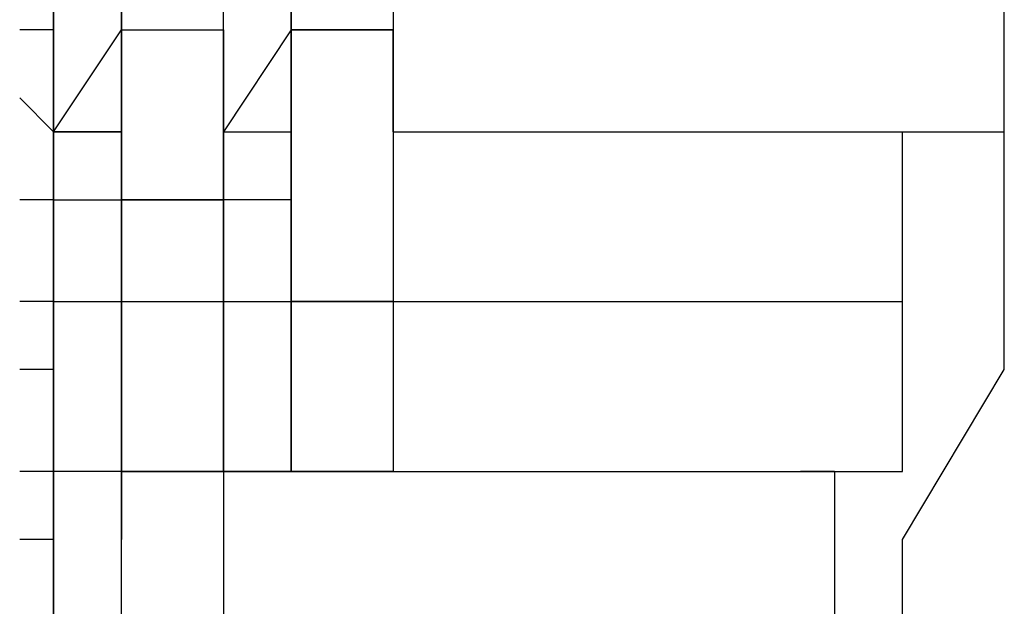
# Model space of a CAD drawing. Header units: millimetres. Extents: x 1114507 to 93926427, y 174473 to 817039.
# Tile 453 of 483: x 2225474 to 2225549, y 770564 to 770609. Entities that reach past the tile are written whole.
import ezdxf

# ---------------------------------------------------------------- set-up
doc = ezdxf.new("R2010")
doc.units = ezdxf.units.MM

msp = doc.modelspace()

# ---------------------------------------------------------------- linework, layer by layer
at = {"color": 7, "linetype": 'Continuous', "lineweight": -2, "elevation": -2718483}
for points in [[(2225548.647, 770607.864), (2225548.647, 770628.536), (2225548.647, 770628.536)], [(2225476.295, 770615.616), (2225476.295, 770607.864), (2225476.295, 770607.864)], [(2225476.295, 770607.864), (2225476.295, 770615.616), (2225476.295, 770615.616)], [(2225481.463, 770615.616), (2225481.463, 770607.864), (2225481.463, 770607.864)], [(2225481.463, 770607.864), (2225481.463, 770615.616), (2225481.463, 770615.616)], [(2225489.215, 770607.864), (2225489.215, 770615.616), (2225489.215, 770615.616)], [(2225494.383, 770607.864), (2225494.383, 770615.616), (2225494.383, 770615.616)], [(2225494.383, 770615.616), (2225494.383, 770607.864), (2225494.383, 770607.864)], [(2225494.383, 770615.616), (2225494.383, 770607.864), (2225494.383, 770607.864)], [(2225494.383, 770607.864), (2225494.383, 770615.616), (2225494.383, 770615.616)], [(2225502.135, 770615.616), (2225502.135, 770607.864), (2225502.135, 770607.864)], [(2225548.647, 770600.112), (2225548.647, 770615.616), (2225548.647, 770615.616)], [(2225476.295, 770607.864), (2225473.711, 770607.864), (2225473.711, 770607.864)], [(2225476.295, 770607.864), (2225473.711, 770607.864), (2225473.711, 770607.864)], [(2225476.295, 770607.864), (2225473.711, 770607.864), (2225473.711, 770607.864)], [(2225476.295, 770607.864), (2225473.711, 770607.864), (2225473.711, 770607.864)], [(2225476.295, 770607.864), (2225476.295, 770600.112), (2225476.295, 770600.112)], [(2225476.295, 770600.112), (2225476.295, 770607.864), (2225476.295, 770607.864)], [(2225476.295, 770600.112), (2225481.463, 770607.864), (2225481.463, 770607.864)], [(2225481.463, 770607.864), (2225489.215, 770607.864), (2225489.215, 770607.864)], [(2225481.463, 770600.112), (2225481.463, 770607.864), (2225481.463, 770607.864)], [(2225481.463, 770607.864), (2225489.215, 770607.864), (2225489.215, 770607.864)], [(2225481.463, 770607.864), (2225481.463, 770600.112), (2225481.463, 770600.112)], [(2225489.215, 770600.112), (2225489.215, 770607.864), (2225489.215, 770607.864)], [(2225489.215, 770607.864), (2225489.215, 770600.112), (2225489.215, 770600.112)], [(2225489.215, 770607.864), (2225489.215, 770600.112), (2225489.215, 770600.112)], [(2225494.383, 770607.864), (2225489.215, 770600.112), (2225489.215, 770600.112)], [(2225489.215, 770600.112), (2225489.215, 770607.864), (2225489.215, 770607.864)], [(2225494.383, 770600.112), (2225494.383, 770607.864), (2225494.383, 770607.864)], [(2225494.383, 770607.864), (2225502.135, 770607.864), (2225502.135, 770607.864)], [(2225494.383, 770607.864), (2225502.135, 770607.864), (2225502.135, 770607.864)], [(2225494.383, 770607.864), (2225494.383, 770600.112), (2225494.383, 770600.112)], [(2225502.135, 770607.864), (2225494.383, 770607.864), (2225494.383, 770607.864)], [(2225494.383, 770600.112), (2225494.383, 770607.864), (2225494.383, 770607.864)], [(2225494.383, 770607.864), (2225494.383, 770600.112), (2225494.383, 770600.112)], [(2225494.383, 770600.112), (2225494.383, 770607.864), (2225494.383, 770607.864)], [(2225502.135, 770607.864), (2225502.135, 770600.112), (2225502.135, 770600.112)], [(2225502.135, 770600.112), (2225502.135, 770607.864), (2225502.135, 770607.864)], [(2225502.135, 770607.864), (2225502.135, 770600.112), (2225502.135, 770600.112)], [(2225548.647, 770594.944), (2225548.647, 770607.864), (2225548.647, 770607.864)], [(2225476.295, 770600.112), (2225473.711, 770602.696), (2225473.711, 770602.696)], [(2225476.295, 770600.112), (2225473.711, 770602.696), (2225473.711, 770602.696)], [(2225476.295, 770600.112), (2225473.711, 770602.696), (2225473.711, 770602.696)], [(2225476.295, 770600.112), (2225473.711, 770602.696), (2225473.711, 770602.696)], [(2225476.295, 770600.112), (2225473.711, 770602.696), (2225473.711, 770602.696)], [(2225476.295, 770600.112), (2225473.711, 770602.696), (2225473.711, 770602.696)], [(2225476.295, 770600.112), (2225473.711, 770602.696), (2225473.711, 770602.696)], [(2225476.295, 770600.112), (2225473.711, 770602.696), (2225473.711, 770602.696)], [(2225476.295, 770600.112), (2225473.711, 770602.696), (2225473.711, 770602.696)], [(2225476.295, 770600.112), (2225473.711, 770602.696), (2225473.711, 770602.696)], [(2225476.295, 770600.112), (2225473.711, 770602.696), (2225473.711, 770602.696)], [(2225481.463, 770600.112), (2225481.463, 770602.696), (2225481.463, 770602.696)], [(2225481.463, 770600.112), (2225481.463, 770602.696), (2225481.463, 770602.696)], [(2225481.463, 770600.112), (2225481.463, 770602.696), (2225481.463, 770602.696)], [(2225481.463, 770600.112), (2225481.463, 770602.696), (2225481.463, 770602.696)], [(2225481.463, 770600.112), (2225481.463, 770602.696), (2225481.463, 770602.696)], [(2225481.463, 770600.112), (2225481.463, 770602.696), (2225481.463, 770602.696)], [(2225481.463, 770600.112), (2225481.463, 770602.696), (2225481.463, 770602.696)], [(2225481.463, 770600.112), (2225481.463, 770602.696), (2225481.463, 770602.696)], [(2225481.463, 770600.112), (2225481.463, 770602.696), (2225481.463, 770602.696)], [(2225489.215, 770600.112), (2225489.215, 770602.696), (2225489.215, 770602.696)], [(2225489.215, 770600.112), (2225489.215, 770602.696), (2225489.215, 770602.696)], [(2225489.215, 770600.112), (2225489.215, 770602.696), (2225489.215, 770602.696)], [(2225489.215, 770600.112), (2225489.215, 770602.696), (2225489.215, 770602.696)], [(2225489.215, 770600.112), (2225489.215, 770602.696), (2225489.215, 770602.696)], [(2225489.215, 770600.112), (2225489.215, 770602.696), (2225489.215, 770602.696)], [(2225489.215, 770600.112), (2225489.215, 770602.696), (2225489.215, 770602.696)], [(2225489.215, 770600.112), (2225489.215, 770602.696), (2225489.215, 770602.696)], [(2225489.215, 770600.112), (2225489.215, 770602.696), (2225489.215, 770602.696)], [(2225489.215, 770600.112), (2225489.215, 770602.696), (2225489.215, 770602.696)], [(2225489.215, 770600.112), (2225489.215, 770602.696), (2225489.215, 770602.696)], [(2225489.215, 770600.112), (2225489.215, 770602.696), (2225489.215, 770602.696)], [(2225489.215, 770600.112), (2225489.215, 770602.696), (2225489.215, 770602.696)], [(2225489.215, 770600.112), (2225489.215, 770602.696), (2225489.215, 770602.696)], [(2225489.215, 770600.112), (2225489.215, 770602.696), (2225489.215, 770602.696)], [(2225489.215, 770600.112), (2225489.215, 770602.696), (2225489.215, 770602.696)], [(2225489.215, 770600.112), (2225489.215, 770602.696), (2225489.215, 770602.696)], [(2225489.215, 770600.112), (2225489.215, 770602.696), (2225489.215, 770602.696)], [(2225489.215, 770600.112), (2225489.215, 770602.696), (2225489.215, 770602.696)], [(2225494.383, 770600.112), (2225494.383, 770602.696), (2225494.383, 770602.696)], [(2225494.383, 770600.112), (2225494.383, 770602.696), (2225494.383, 770602.696)], [(2225494.383, 770600.112), (2225494.383, 770602.696), (2225494.383, 770602.696)], [(2225494.383, 770600.112), (2225494.383, 770602.696), (2225494.383, 770602.696)], [(2225494.383, 770600.112), (2225494.383, 770602.696), (2225494.383, 770602.696)], [(2225494.383, 770600.112), (2225494.383, 770602.696), (2225494.383, 770602.696)], [(2225494.383, 770600.112), (2225494.383, 770602.696), (2225494.383, 770602.696)], [(2225494.383, 770600.112), (2225494.383, 770602.696), (2225494.383, 770602.696)], [(2225494.383, 770600.112), (2225494.383, 770602.696), (2225494.383, 770602.696)], [(2225494.383, 770600.112), (2225494.383, 770602.696), (2225494.383, 770602.696)], [(2225494.383, 770600.112), (2225494.383, 770602.696), (2225494.383, 770602.696)], [(2225494.383, 770600.112), (2225494.383, 770602.696), (2225494.383, 770602.696)], [(2225494.383, 770600.112), (2225494.383, 770602.696), (2225494.383, 770602.696)], [(2225494.383, 770600.112), (2225494.383, 770602.696), (2225494.383, 770602.696)], [(2225494.383, 770600.112), (2225494.383, 770602.696), (2225494.383, 770602.696)], [(2225494.383, 770600.112), (2225494.383, 770602.696), (2225494.383, 770602.696)], [(2225494.383, 770600.112), (2225494.383, 770602.696), (2225494.383, 770602.696)], [(2225494.383, 770600.112), (2225494.383, 770602.696), (2225494.383, 770602.696)], [(2225494.383, 770600.112), (2225494.383, 770602.696), (2225494.383, 770602.696)], [(2225494.383, 770600.112), (2225494.383, 770602.696), (2225494.383, 770602.696)], [(2225494.383, 770600.112), (2225494.383, 770602.696), (2225494.383, 770602.696)], [(2225494.383, 770600.112), (2225494.383, 770602.696), (2225494.383, 770602.696)], [(2225494.383, 770600.112), (2225494.383, 770602.696), (2225494.383, 770602.696)], [(2225494.383, 770600.112), (2225494.383, 770602.696), (2225494.383, 770602.696)], [(2225494.383, 770600.112), (2225494.383, 770602.696), (2225494.383, 770602.696)], [(2225494.383, 770600.112), (2225494.383, 770602.696), (2225494.383, 770602.696)], [(2225494.383, 770600.112), (2225494.383, 770602.696), (2225494.383, 770602.696)], [(2225502.135, 770600.112), (2225502.135, 770602.696), (2225502.135, 770602.696)], [(2225502.135, 770600.112), (2225502.135, 770602.696), (2225502.135, 770602.696)], [(2225502.135, 770600.112), (2225502.135, 770602.696), (2225502.135, 770602.696)], [(2225502.135, 770600.112), (2225502.135, 770602.696), (2225502.135, 770602.696)], [(2225502.135, 770600.112), (2225502.135, 770602.696), (2225502.135, 770602.696)], [(2225548.647, 770600.112), (2225548.647, 770602.696), (2225548.647, 770602.696)], [(2225476.295, 770594.944), (2225476.295, 770600.112), (2225476.295, 770600.112)], [(2225476.295, 770600.112), (2225476.295, 770594.944), (2225476.295, 770594.944)], [(2225476.295, 770594.944), (2225476.295, 770600.112), (2225476.295, 770600.112)], [(2225481.463, 770600.112), (2225476.295, 770600.112), (2225476.295, 770600.112)], [(2225476.295, 770600.112), (2225481.463, 770600.112), (2225481.463, 770600.112)], [(2225476.295, 770600.112), (2225476.295, 770594.944), (2225476.295, 770594.944)], [(2225481.463, 770594.944), (2225481.463, 770600.112), (2225481.463, 770600.112)], [(2225481.463, 770594.944), (2225481.463, 770600.112), (2225481.463, 770600.112)], [(2225481.463, 770600.112), (2225481.463, 770594.944), (2225481.463, 770594.944)], [(2225489.215, 770600.112), (2225494.383, 770600.112), (2225494.383, 770600.112)], [(2225489.215, 770594.944), (2225489.215, 770600.112), (2225489.215, 770600.112)], [(2225489.215, 770600.112), (2225494.383, 770600.112), (2225494.383, 770600.112)], [(2225489.215, 770600.112), (2225494.383, 770600.112), (2225494.383, 770600.112)], [(2225489.215, 770600.112), (2225489.215, 770594.944), (2225489.215, 770594.944)], [(2225489.215, 770594.944), (2225489.215, 770600.112), (2225489.215, 770600.112)], [(2225489.215, 770600.112), (2225489.215, 770594.944), (2225489.215, 770594.944)], [(2225494.383, 770594.944), (2225494.383, 770600.112), (2225494.383, 770600.112)], [(2225494.383, 770600.112), (2225494.383, 770594.944), (2225494.383, 770594.944)], [(2225502.135, 770600.112), (2225502.135, 770594.944), (2225502.135, 770594.944)], [(2225502.135, 770600.112), (2225548.647, 770600.112), (2225548.647, 770600.112)], [(2225502.135, 770600.112), (2225548.647, 770600.112), (2225548.647, 770600.112)], [(2225540.895, 770600.112), (2225548.647, 770600.112), (2225548.647, 770600.112)], [(2225540.895, 770587.192), (2225540.895, 770600.112), (2225540.895, 770600.112)], [(2225476.295, 770594.944), (2225473.711, 770594.944), (2225473.711, 770594.944)], [(2225476.295, 770594.944), (2225473.711, 770594.944), (2225473.711, 770594.944)], [(2225476.295, 770594.944), (2225473.711, 770594.944), (2225473.711, 770594.944)], [(2225476.295, 770594.944), (2225473.711, 770594.944), (2225473.711, 770594.944)], [(2225476.295, 770594.944), (2225473.711, 770594.944), (2225473.711, 770594.944)], [(2225476.295, 770594.944), (2225473.711, 770594.944), (2225473.711, 770594.944)], [(2225476.295, 770594.944), (2225473.711, 770594.944), (2225473.711, 770594.944)], [(2225476.295, 770594.944), (2225473.711, 770594.944), (2225473.711, 770594.944)], [(2225476.295, 770594.944), (2225476.295, 770587.192), (2225476.295, 770587.192)], [(2225476.295, 770587.192), (2225476.295, 770594.944), (2225476.295, 770594.944)], [(2225476.295, 770594.944), (2225481.463, 770594.944), (2225481.463, 770594.944)], [(2225481.463, 770594.944), (2225481.463, 770587.192), (2225481.463, 770587.192)], [(2225481.463, 770587.192), (2225481.463, 770594.944), (2225481.463, 770594.944)], [(2225489.215, 770594.944), (2225481.463, 770594.944), (2225481.463, 770594.944)], [(2225481.463, 770594.944), (2225489.215, 770594.944), (2225489.215, 770594.944)], [(2225494.383, 770594.944), (2225489.215, 770594.944), (2225489.215, 770594.944)], [(2225489.215, 770594.944), (2225489.215, 770587.192), (2225489.215, 770587.192)], [(2225489.215, 770587.192), (2225489.215, 770594.944), (2225489.215, 770594.944)], [(2225494.383, 770587.192), (2225494.383, 770594.944), (2225494.383, 770594.944)], [(2225494.383, 770594.944), (2225494.383, 770587.192), (2225494.383, 770587.192)], [(2225494.383, 770587.192), (2225494.383, 770594.944), (2225494.383, 770594.944)], [(2225502.135, 770594.944), (2225502.135, 770587.192), (2225502.135, 770587.192)], [(2225548.647, 770582.024), (2225548.647, 770594.944), (2225548.647, 770594.944)], [(2225476.295, 770587.192), (2225473.711, 770587.192), (2225473.711, 770587.192)], [(2225476.295, 770587.192), (2225473.711, 770587.192), (2225473.711, 770587.192)], [(2225476.295, 770587.192), (2225473.711, 770587.192), (2225473.711, 770587.192)], [(2225476.295, 770587.192), (2225473.711, 770587.192), (2225473.711, 770587.192)], [(2225476.295, 770587.192), (2225476.295, 770582.024), (2225476.295, 770582.024)], [(2225476.295, 770582.024), (2225476.295, 770587.192), (2225476.295, 770587.192)], [(2225476.295, 770582.024), (2225476.295, 770587.192), (2225476.295, 770587.192)], [(2225476.295, 770587.192), (2225481.463, 770587.192), (2225481.463, 770587.192)], [(2225481.463, 770587.192), (2225489.215, 770587.192), (2225489.215, 770587.192)], [(2225481.463, 770587.192), (2225481.463, 770582.024), (2225481.463, 770582.024)], [(2225481.463, 770582.024), (2225481.463, 770587.192), (2225481.463, 770587.192)], [(2225489.215, 770587.192), (2225494.383, 770587.192), (2225494.383, 770587.192)], [(2225489.215, 770587.192), (2225489.215, 770582.024), (2225489.215, 770582.024)], [(2225489.215, 770582.024), (2225489.215, 770587.192), (2225489.215, 770587.192)], [(2225489.215, 770582.024), (2225489.215, 770587.192), (2225489.215, 770587.192)], [(2225489.215, 770587.192), (2225489.215, 770582.024), (2225489.215, 770582.024)], [(2225494.383, 770587.192), (2225494.383, 770582.024), (2225494.383, 770582.024)], [(2225494.383, 770587.192), (2225502.135, 770587.192), (2225502.135, 770587.192)], [(2225502.135, 770587.192), (2225494.383, 770587.192), (2225494.383, 770587.192)], [(2225494.383, 770582.024), (2225494.383, 770587.192), (2225494.383, 770587.192)], [(2225502.135, 770587.192), (2225502.135, 770582.024), (2225502.135, 770582.024)], [(2225502.135, 770587.192), (2225540.895, 770587.192), (2225540.895, 770587.192)], [(2225502.135, 770587.192), (2225540.895, 770587.192), (2225540.895, 770587.192)], [(2225502.135, 770587.192), (2225540.895, 770587.192), (2225540.895, 770587.192)], [(2225540.895, 770582.024), (2225540.895, 770587.192), (2225540.895, 770587.192)], [(2225476.295, 770582.024), (2225473.711, 770582.024), (2225473.711, 770582.024)], [(2225476.295, 770582.024), (2225473.711, 770582.024), (2225473.711, 770582.024)], [(2225476.295, 770582.024), (2225473.711, 770582.024), (2225473.711, 770582.024)], [(2225476.295, 770582.024), (2225473.711, 770582.024), (2225473.711, 770582.024)], [(2225476.295, 770582.024), (2225473.711, 770582.024), (2225473.711, 770582.024)], [(2225476.295, 770582.024), (2225473.711, 770582.024), (2225473.711, 770582.024)], [(2225476.295, 770582.024), (2225473.711, 770582.024), (2225473.711, 770582.024)], [(2225476.295, 770582.024), (2225473.711, 770582.024), (2225473.711, 770582.024)], [(2225476.295, 770582.024), (2225473.711, 770582.024), (2225473.711, 770582.024)], [(2225476.295, 770582.024), (2225473.711, 770582.024), (2225473.711, 770582.024)], [(2225476.295, 770582.024), (2225473.711, 770582.024), (2225473.711, 770582.024)], [(2225476.295, 770582.024), (2225473.711, 770582.024), (2225473.711, 770582.024)], [(2225476.295, 770582.024), (2225473.711, 770582.024), (2225473.711, 770582.024)], [(2225476.295, 770582.024), (2225473.711, 770582.024), (2225473.711, 770582.024)], [(2225476.295, 770582.024), (2225473.711, 770582.024), (2225473.711, 770582.024)], [(2225476.295, 770582.024), (2225473.711, 770582.024), (2225473.711, 770582.024)], [(2225476.295, 770582.024), (2225473.711, 770582.024), (2225473.711, 770582.024)], [(2225476.295, 770582.024), (2225473.711, 770582.024), (2225473.711, 770582.024)], [(2225476.295, 770582.024), (2225473.711, 770582.024), (2225473.711, 770582.024)], [(2225476.295, 770582.024), (2225473.711, 770582.024), (2225473.711, 770582.024)], [(2225476.295, 770574.272), (2225476.295, 770582.024), (2225476.295, 770582.024)], [(2225476.295, 770582.024), (2225476.295, 770574.272), (2225476.295, 770574.272)], [(2225476.295, 770574.272), (2225476.295, 770582.024), (2225476.295, 770582.024)], [(2225481.463, 770574.272), (2225481.463, 770582.024), (2225481.463, 770582.024)], [(2225481.463, 770582.024), (2225481.463, 770574.272), (2225481.463, 770574.272)], [(2225489.215, 770574.272), (2225489.215, 770582.024), (2225489.215, 770582.024)], [(2225489.215, 770582.024), (2225489.215, 770574.272), (2225489.215, 770574.272)], [(2225489.215, 770574.272), (2225489.215, 770582.024), (2225489.215, 770582.024)], [(2225489.215, 770582.024), (2225489.215, 770574.272), (2225489.215, 770574.272)], [(2225494.383, 770574.272), (2225494.383, 770582.024), (2225494.383, 770582.024)], [(2225494.383, 770582.024), (2225494.383, 770574.272), (2225494.383, 770574.272)], [(2225502.135, 770582.024), (2225502.135, 770574.272), (2225502.135, 770574.272)], [(2225540.895, 770569.104), (2225548.647, 770582.024), (2225548.647, 770582.024)], [(2225540.895, 770574.272), (2225540.895, 770582.024), (2225540.895, 770582.024)], [(2225476.295, 770574.272), (2225473.711, 770574.272), (2225473.711, 770574.272)], [(2225476.295, 770574.272), (2225473.711, 770574.272), (2225473.711, 770574.272)], [(2225476.295, 770574.272), (2225473.711, 770574.272), (2225473.711, 770574.272)], [(2225476.295, 770574.272), (2225473.711, 770574.272), (2225473.711, 770574.272)], [(2225476.295, 770574.272), (2225473.711, 770574.272), (2225473.711, 770574.272)], [(2225476.295, 770574.272), (2225473.711, 770574.272), (2225473.711, 770574.272)], [(2225476.295, 770574.272), (2225473.711, 770574.272), (2225473.711, 770574.272)], [(2225481.463, 770574.272), (2225476.295, 770574.272), (2225476.295, 770574.272)], [(2225476.295, 770574.272), (2225476.295, 770569.104), (2225476.295, 770569.104)], [(2225476.295, 770569.104), (2225476.295, 770574.272), (2225476.295, 770574.272)], [(2225489.215, 770574.272), (2225481.463, 770574.272), (2225481.463, 770574.272)], [(2225481.463, 770569.104), (2225481.463, 770574.272), (2225481.463, 770574.272)], [(2225481.463, 770574.272), (2225489.215, 770574.272), (2225489.215, 770574.272)], [(2225481.463, 770574.272), (2225489.215, 770574.272), (2225489.215, 770574.272)], [(2225481.463, 770574.272), (2225481.463, 770569.104), (2225481.463, 770569.104)], [(2225481.463, 770569.104), (2225481.463, 770574.272), (2225481.463, 770574.272)], [(2225481.463, 770574.272), (2225489.215, 770574.272), (2225489.215, 770574.272)], [(2225494.383, 770574.272), (2225489.215, 770574.272), (2225489.215, 770574.272)], [(2225489.215, 770574.272), (2225489.215, 770569.104), (2225489.215, 770569.104)], [(2225489.215, 770574.272), (2225494.383, 770574.272), (2225494.383, 770574.272)], [(2225502.135, 770574.272), (2225494.383, 770574.272), (2225494.383, 770574.272)], [(2225494.383, 770574.272), (2225540.895, 770574.272), (2225540.895, 770574.272)], [(2225494.383, 770574.272), (2225535.727, 770574.272), (2225535.727, 770574.272)], [(2225494.383, 770574.272), (2225535.727, 770574.272), (2225535.727, 770574.272)], [(2225535.727, 770574.272), (2225533.143, 770574.272), (2225533.143, 770574.272)], [(2225535.727, 770574.272), (2225533.143, 770574.272), (2225533.143, 770574.272)], [(2225535.727, 770574.272), (2225533.143, 770574.272), (2225533.143, 770574.272)], [(2225535.727, 770574.272), (2225533.143, 770574.272), (2225533.143, 770574.272)], [(2225535.727, 770574.272), (2225533.143, 770574.272), (2225533.143, 770574.272)], [(2225535.727, 770574.272), (2225535.727, 770561.352), (2225535.727, 770561.352)], [(2225535.727, 770574.272), (2225540.895, 770574.272), (2225540.895, 770574.272)], [(2225476.295, 770569.104), (2225473.711, 770569.104), (2225473.711, 770569.104)], [(2225476.295, 770569.104), (2225473.711, 770569.104), (2225473.711, 770569.104)], [(2225476.295, 770569.104), (2225473.711, 770569.104), (2225473.711, 770569.104)], [(2225476.295, 770569.104), (2225473.711, 770569.104), (2225473.711, 770569.104)], [(2225476.295, 770569.104), (2225473.711, 770569.104), (2225473.711, 770569.104)], [(2225476.295, 770569.104), (2225473.711, 770569.104), (2225473.711, 770569.104)], [(2225476.295, 770561.352), (2225476.295, 770569.104), (2225476.295, 770569.104)], [(2225476.295, 770569.104), (2225476.295, 770561.352), (2225476.295, 770561.352)], [(2225481.463, 770561.352), (2225481.463, 770569.104), (2225481.463, 770569.104)], [(2225489.215, 770569.104), (2225489.215, 770561.352), (2225489.215, 770561.352)], [(2225540.895, 770561.352), (2225540.895, 770569.104), (2225540.895, 770569.104)]]:
    msp.add_lwpolyline(points, dxfattribs=at)
for points in [[(2225481.463, 770607.864), (2225481.463, 770607.864)], [(2225481.463, 770607.864), (2225481.463, 770607.864)], [(2225481.463, 770607.864), (2225481.463, 770607.864)], [(2225481.463, 770607.864), (2225481.463, 770607.864)], [(2225481.463, 770607.864), (2225481.463, 770607.864)], [(2225481.463, 770607.864), (2225481.463, 770607.864)], [(2225481.463, 770607.864), (2225481.463, 770607.864)], [(2225481.463, 770607.864), (2225481.463, 770607.864)], [(2225481.463, 770607.864), (2225481.463, 770607.864)], [(2225481.463, 770607.864), (2225481.463, 770607.864)], [(2225481.463, 770607.864), (2225481.463, 770607.864)], [(2225481.463, 770607.864), (2225481.463, 770607.864)], [(2225481.463, 770607.864), (2225481.463, 770607.864)], [(2225481.463, 770607.864), (2225481.463, 770607.864)], [(2225481.463, 770607.864), (2225481.463, 770607.864)], [(2225481.463, 770607.864), (2225481.463, 770607.864)], [(2225481.463, 770607.864), (2225481.463, 770607.864)], [(2225481.463, 770607.864), (2225481.463, 770607.864)], [(2225481.463, 770607.864), (2225481.463, 770607.864)], [(2225481.463, 770607.864), (2225481.463, 770607.864)], [(2225481.463, 770607.864), (2225481.463, 770607.864)], [(2225481.463, 770607.864), (2225481.463, 770607.864)], [(2225489.215, 770607.864), (2225489.215, 770607.864)], [(2225489.215, 770607.864), (2225489.215, 770607.864)], [(2225489.215, 770607.864), (2225489.215, 770607.864)], [(2225489.215, 770607.864), (2225489.215, 770607.864)], [(2225489.215, 770607.864), (2225489.215, 770607.864)], [(2225489.215, 770607.864), (2225489.215, 770607.864)], [(2225489.215, 770607.864), (2225489.215, 770607.864)], [(2225489.215, 770607.864), (2225489.215, 770607.864)], [(2225489.215, 770607.864), (2225489.215, 770607.864)], [(2225489.215, 770607.864), (2225489.215, 770607.864)], [(2225489.215, 770607.864), (2225489.215, 770607.864)], [(2225489.215, 770607.864), (2225489.215, 770607.864)], [(2225489.215, 770607.864), (2225489.215, 770607.864)], [(2225494.383, 770607.864), (2225494.383, 770607.864)], [(2225494.383, 770607.864), (2225494.383, 770607.864)], [(2225494.383, 770607.864), (2225494.383, 770607.864)], [(2225494.383, 770607.864), (2225494.383, 770607.864)], [(2225494.383, 770607.864), (2225494.383, 770607.864)], [(2225494.383, 770607.864), (2225494.383, 770607.864)], [(2225494.383, 770607.864), (2225494.383, 770607.864)], [(2225494.383, 770607.864), (2225494.383, 770607.864)], [(2225494.383, 770607.864), (2225494.383, 770607.864)], [(2225494.383, 770607.864), (2225494.383, 770607.864)], [(2225494.383, 770607.864), (2225494.383, 770607.864)], [(2225494.383, 770607.864), (2225494.383, 770607.864)], [(2225494.383, 770607.864), (2225494.383, 770607.864)], [(2225494.383, 770607.864), (2225494.383, 770607.864)], [(2225494.383, 770607.864), (2225494.383, 770607.864)], [(2225494.383, 770607.864), (2225494.383, 770607.864)], [(2225494.383, 770607.864), (2225494.383, 770607.864)], [(2225494.383, 770607.864), (2225494.383, 770607.864)], [(2225502.135, 770607.864), (2225502.135, 770607.864)], [(2225502.135, 770607.864), (2225502.135, 770607.864)], [(2225502.135, 770607.864), (2225502.135, 770607.864)], [(2225502.135, 770607.864), (2225502.135, 770607.864)], [(2225502.135, 770607.864), (2225502.135, 770607.864)], [(2225502.135, 770607.864), (2225502.135, 770607.864)], [(2225502.135, 770607.864), (2225502.135, 770607.864)], [(2225502.135, 770607.864), (2225502.135, 770607.864)], [(2225502.135, 770607.864), (2225502.135, 770607.864)], [(2225502.135, 770607.864), (2225502.135, 770607.864)], [(2225502.135, 770607.864), (2225502.135, 770607.864)], [(2225481.463, 770594.944), (2225481.463, 770594.944)], [(2225481.463, 770594.944), (2225481.463, 770594.944)], [(2225481.463, 770594.944), (2225481.463, 770594.944)], [(2225481.463, 770594.944), (2225481.463, 770594.944)], [(2225481.463, 770594.944), (2225481.463, 770594.944)], [(2225481.463, 770594.944), (2225481.463, 770594.944)], [(2225481.463, 770594.944), (2225481.463, 770594.944)], [(2225481.463, 770594.944), (2225481.463, 770594.944)], [(2225481.463, 770594.944), (2225481.463, 770594.944)], [(2225481.463, 770594.944), (2225481.463, 770594.944)], [(2225481.463, 770594.944), (2225481.463, 770594.944)], [(2225481.463, 770594.944), (2225481.463, 770594.944)], [(2225481.463, 770594.944), (2225481.463, 770594.944)], [(2225481.463, 770594.944), (2225481.463, 770594.944)], [(2225481.463, 770594.944), (2225481.463, 770594.944)], [(2225481.463, 770594.944), (2225481.463, 770594.944)], [(2225481.463, 770594.944), (2225481.463, 770594.944)], [(2225481.463, 770594.944), (2225481.463, 770594.944)], [(2225481.463, 770594.944), (2225481.463, 770594.944)], [(2225489.215, 770594.944), (2225489.215, 770594.944)], [(2225489.215, 770594.944), (2225489.215, 770594.944)], [(2225489.215, 770594.944), (2225489.215, 770594.944)], [(2225489.215, 770594.944), (2225489.215, 770594.944)], [(2225489.215, 770594.944), (2225489.215, 770594.944)], [(2225489.215, 770594.944), (2225489.215, 770594.944)], [(2225489.215, 770594.944), (2225489.215, 770594.944)], [(2225489.215, 770594.944), (2225489.215, 770594.944)], [(2225489.215, 770594.944), (2225489.215, 770594.944)], [(2225489.215, 770594.944), (2225489.215, 770594.944)], [(2225489.215, 770594.944), (2225489.215, 770594.944)], [(2225489.215, 770594.944), (2225489.215, 770594.944)], [(2225489.215, 770594.944), (2225489.215, 770594.944)], [(2225494.383, 770594.944), (2225494.383, 770594.944)], [(2225494.383, 770594.944), (2225494.383, 770594.944)], [(2225494.383, 770594.944), (2225494.383, 770594.944)], [(2225494.383, 770594.944), (2225494.383, 770594.944)], [(2225502.135, 770594.944), (2225502.135, 770594.944)], [(2225502.135, 770594.944), (2225502.135, 770594.944)], [(2225481.463, 770587.192), (2225481.463, 770587.192)], [(2225481.463, 770587.192), (2225481.463, 770587.192)], [(2225481.463, 770587.192), (2225481.463, 770587.192)], [(2225481.463, 770587.192), (2225481.463, 770587.192)], [(2225481.463, 770587.192), (2225481.463, 770587.192)], [(2225481.463, 770587.192), (2225481.463, 770587.192)], [(2225481.463, 770587.192), (2225481.463, 770587.192)], [(2225481.463, 770587.192), (2225481.463, 770587.192)], [(2225481.463, 770587.192), (2225481.463, 770587.192)], [(2225481.463, 770587.192), (2225481.463, 770587.192)], [(2225489.215, 770587.192), (2225489.215, 770587.192)], [(2225489.215, 770587.192), (2225489.215, 770587.192)], [(2225489.215, 770587.192), (2225489.215, 770587.192)], [(2225489.215, 770587.192), (2225489.215, 770587.192)], [(2225489.215, 770587.192), (2225489.215, 770587.192)], [(2225489.215, 770587.192), (2225489.215, 770587.192)], [(2225489.215, 770587.192), (2225489.215, 770587.192)], [(2225489.215, 770587.192), (2225489.215, 770587.192)], [(2225489.215, 770587.192), (2225489.215, 770587.192)], [(2225489.215, 770587.192), (2225489.215, 770587.192)], [(2225489.215, 770587.192), (2225489.215, 770587.192)], [(2225489.215, 770587.192), (2225489.215, 770587.192)], [(2225489.215, 770587.192), (2225489.215, 770587.192)], [(2225489.215, 770587.192), (2225489.215, 770587.192)], [(2225489.215, 770587.192), (2225489.215, 770587.192)], [(2225489.215, 770587.192), (2225489.215, 770587.192)], [(2225489.215, 770587.192), (2225489.215, 770587.192)], [(2225489.215, 770587.192), (2225489.215, 770587.192)], [(2225489.215, 770587.192), (2225489.215, 770587.192)], [(2225489.215, 770587.192), (2225489.215, 770587.192)], [(2225489.215, 770587.192), (2225489.215, 770587.192)], [(2225489.215, 770587.192), (2225489.215, 770587.192)], [(2225489.215, 770587.192), (2225489.215, 770587.192)], [(2225489.215, 770587.192), (2225489.215, 770587.192)], [(2225489.215, 770587.192), (2225489.215, 770587.192)], [(2225489.215, 770587.192), (2225489.215, 770587.192)], [(2225489.215, 770587.192), (2225489.215, 770587.192)], [(2225489.215, 770587.192), (2225489.215, 770587.192)], [(2225489.215, 770587.192), (2225489.215, 770587.192)], [(2225489.215, 770587.192), (2225489.215, 770587.192)], [(2225489.215, 770587.192), (2225489.215, 770587.192)], [(2225489.215, 770587.192), (2225489.215, 770587.192)], [(2225489.215, 770587.192), (2225489.215, 770587.192)], [(2225494.383, 770587.192), (2225494.383, 770587.192)], [(2225494.383, 770587.192), (2225494.383, 770587.192)], [(2225494.383, 770587.192), (2225494.383, 770587.192)], [(2225494.383, 770587.192), (2225494.383, 770587.192)], [(2225494.383, 770587.192), (2225494.383, 770587.192)], [(2225494.383, 770587.192), (2225494.383, 770587.192)], [(2225494.383, 770587.192), (2225494.383, 770587.192)], [(2225494.383, 770587.192), (2225494.383, 770587.192)], [(2225494.383, 770587.192), (2225494.383, 770587.192)], [(2225494.383, 770587.192), (2225494.383, 770587.192)], [(2225494.383, 770587.192), (2225494.383, 770587.192)], [(2225494.383, 770587.192), (2225494.383, 770587.192)], [(2225494.383, 770587.192), (2225494.383, 770587.192)], [(2225494.383, 770587.192), (2225494.383, 770587.192)], [(2225494.383, 770587.192), (2225494.383, 770587.192)], [(2225494.383, 770587.192), (2225494.383, 770587.192)], [(2225494.383, 770587.192), (2225494.383, 770587.192)], [(2225494.383, 770587.192), (2225494.383, 770587.192)], [(2225494.383, 770587.192), (2225494.383, 770587.192)], [(2225494.383, 770587.192), (2225494.383, 770587.192)], [(2225494.383, 770587.192), (2225494.383, 770587.192)], [(2225494.383, 770587.192), (2225494.383, 770587.192)], [(2225494.383, 770587.192), (2225494.383, 770587.192)], [(2225494.383, 770587.192), (2225494.383, 770587.192)], [(2225494.383, 770587.192), (2225494.383, 770587.192)], [(2225494.383, 770587.192), (2225494.383, 770587.192)], [(2225494.383, 770587.192), (2225494.383, 770587.192)], [(2225494.383, 770587.192), (2225494.383, 770587.192)], [(2225494.383, 770587.192), (2225494.383, 770587.192)], [(2225494.383, 770587.192), (2225494.383, 770587.192)], [(2225494.383, 770587.192), (2225494.383, 770587.192)], [(2225494.383, 770587.192), (2225494.383, 770587.192)], [(2225494.383, 770587.192), (2225494.383, 770587.192)], [(2225494.383, 770587.192), (2225494.383, 770587.192)], [(2225494.383, 770587.192), (2225494.383, 770587.192)], [(2225494.383, 770587.192), (2225494.383, 770587.192)], [(2225494.383, 770587.192), (2225494.383, 770587.192)], [(2225494.383, 770587.192), (2225494.383, 770587.192)], [(2225494.383, 770587.192), (2225494.383, 770587.192)], [(2225494.383, 770587.192), (2225494.383, 770587.192)], [(2225494.383, 770587.192), (2225494.383, 770587.192)], [(2225494.383, 770587.192), (2225494.383, 770587.192)], [(2225494.383, 770587.192), (2225494.383, 770587.192)], [(2225494.383, 770587.192), (2225494.383, 770587.192)], [(2225494.383, 770587.192), (2225494.383, 770587.192)], [(2225494.383, 770587.192), (2225494.383, 770587.192)], [(2225494.383, 770587.192), (2225494.383, 770587.192)], [(2225502.135, 770587.192), (2225502.135, 770587.192)], [(2225502.135, 770587.192), (2225502.135, 770587.192)], [(2225502.135, 770587.192), (2225502.135, 770587.192)], [(2225502.135, 770587.192), (2225502.135, 770587.192)], [(2225540.895, 770587.192), (2225540.895, 770587.192)], [(2225540.895, 770587.192), (2225540.895, 770587.192)], [(2225540.895, 770587.192), (2225540.895, 770587.192)], [(2225481.463, 770582.024), (2225481.463, 770582.024)], [(2225481.463, 770582.024), (2225481.463, 770582.024)], [(2225481.463, 770582.024), (2225481.463, 770582.024)], [(2225481.463, 770582.024), (2225481.463, 770582.024)], [(2225481.463, 770582.024), (2225481.463, 770582.024)], [(2225481.463, 770582.024), (2225481.463, 770582.024)], [(2225481.463, 770582.024), (2225481.463, 770582.024)], [(2225481.463, 770582.024), (2225481.463, 770582.024)], [(2225489.215, 770582.024), (2225489.215, 770582.024)], [(2225489.215, 770582.024), (2225489.215, 770582.024)], [(2225489.215, 770582.024), (2225489.215, 770582.024)], [(2225489.215, 770582.024), (2225489.215, 770582.024)], [(2225489.215, 770582.024), (2225489.215, 770582.024)], [(2225489.215, 770582.024), (2225489.215, 770582.024)], [(2225489.215, 770582.024), (2225489.215, 770582.024)], [(2225489.215, 770582.024), (2225489.215, 770582.024)], [(2225489.215, 770582.024), (2225489.215, 770582.024)], [(2225489.215, 770582.024), (2225489.215, 770582.024)], [(2225489.215, 770582.024), (2225489.215, 770582.024)], [(2225489.215, 770582.024), (2225489.215, 770582.024)], [(2225489.215, 770582.024), (2225489.215, 770582.024)], [(2225489.215, 770582.024), (2225489.215, 770582.024)], [(2225489.215, 770582.024), (2225489.215, 770582.024)], [(2225489.215, 770582.024), (2225489.215, 770582.024)], [(2225489.215, 770582.024), (2225489.215, 770582.024)], [(2225489.215, 770582.024), (2225489.215, 770582.024)], [(2225494.383, 770582.024), (2225494.383, 770582.024)], [(2225494.383, 770582.024), (2225494.383, 770582.024)], [(2225494.383, 770582.024), (2225494.383, 770582.024)], [(2225494.383, 770582.024), (2225494.383, 770582.024)], [(2225494.383, 770582.024), (2225494.383, 770582.024)], [(2225494.383, 770582.024), (2225494.383, 770582.024)], [(2225494.383, 770582.024), (2225494.383, 770582.024)], [(2225494.383, 770582.024), (2225494.383, 770582.024)], [(2225494.383, 770582.024), (2225494.383, 770582.024)], [(2225494.383, 770582.024), (2225494.383, 770582.024)], [(2225502.135, 770582.024), (2225502.135, 770582.024)], [(2225502.135, 770582.024), (2225502.135, 770582.024)], [(2225481.463, 770574.272), (2225481.463, 770574.272)], [(2225481.463, 770574.272), (2225481.463, 770574.272)], [(2225481.463, 770574.272), (2225481.463, 770574.272)], [(2225481.463, 770574.272), (2225481.463, 770574.272)], [(2225481.463, 770574.272), (2225481.463, 770574.272)], [(2225481.463, 770574.272), (2225481.463, 770574.272)], [(2225481.463, 770574.272), (2225481.463, 770574.272)], [(2225481.463, 770574.272), (2225481.463, 770574.272)], [(2225481.463, 770574.272), (2225481.463, 770574.272)], [(2225489.215, 770574.272), (2225489.215, 770574.272)], [(2225489.215, 770574.272), (2225489.215, 770574.272)], [(2225489.215, 770574.272), (2225489.215, 770574.272)], [(2225489.215, 770574.272), (2225489.215, 770574.272)], [(2225489.215, 770574.272), (2225489.215, 770574.272)], [(2225489.215, 770574.272), (2225489.215, 770574.272)], [(2225489.215, 770574.272), (2225489.215, 770574.272)], [(2225489.215, 770574.272), (2225489.215, 770574.272)], [(2225489.215, 770574.272), (2225489.215, 770574.272)], [(2225489.215, 770574.272), (2225489.215, 770574.272)], [(2225489.215, 770574.272), (2225489.215, 770574.272)], [(2225489.215, 770574.272), (2225489.215, 770574.272)], [(2225489.215, 770574.272), (2225489.215, 770574.272)], [(2225489.215, 770574.272), (2225489.215, 770574.272)], [(2225489.215, 770574.272), (2225489.215, 770574.272)], [(2225489.215, 770574.272), (2225489.215, 770574.272)], [(2225489.215, 770574.272), (2225489.215, 770574.272)], [(2225489.215, 770574.272), (2225489.215, 770574.272)], [(2225489.215, 770574.272), (2225489.215, 770574.272)], [(2225489.215, 770574.272), (2225489.215, 770574.272)], [(2225489.215, 770574.272), (2225489.215, 770574.272)], [(2225494.383, 770574.272), (2225494.383, 770574.272)], [(2225494.383, 770574.272), (2225494.383, 770574.272)], [(2225494.383, 770574.272), (2225494.383, 770574.272)], [(2225494.383, 770574.272), (2225494.383, 770574.272)], [(2225494.383, 770574.272), (2225494.383, 770574.272)], [(2225494.383, 770574.272), (2225494.383, 770574.272)], [(2225494.383, 770574.272), (2225494.383, 770574.272)], [(2225494.383, 770574.272), (2225494.383, 770574.272)], [(2225494.383, 770574.272), (2225494.383, 770574.272)], [(2225494.383, 770574.272), (2225494.383, 770574.272)], [(2225494.383, 770574.272), (2225494.383, 770574.272)], [(2225494.383, 770574.272), (2225494.383, 770574.272)], [(2225494.383, 770574.272), (2225494.383, 770574.272)], [(2225494.383, 770574.272), (2225494.383, 770574.272)], [(2225494.383, 770574.272), (2225494.383, 770574.272)], [(2225494.383, 770574.272), (2225494.383, 770574.272)], [(2225494.383, 770574.272), (2225494.383, 770574.272)], [(2225540.895, 770574.272), (2225540.895, 770574.272)], [(2225481.463, 770569.104), (2225481.463, 770569.104)], [(2225481.463, 770569.104), (2225481.463, 770569.104)], [(2225481.463, 770569.104), (2225481.463, 770569.104)], [(2225481.463, 770569.104), (2225481.463, 770569.104)], [(2225481.463, 770569.104), (2225481.463, 770569.104)], [(2225481.463, 770569.104), (2225481.463, 770569.104)], [(2225481.463, 770569.104), (2225481.463, 770569.104)], [(2225481.463, 770569.104), (2225481.463, 770569.104)], [(2225481.463, 770569.104), (2225481.463, 770569.104)], [(2225489.215, 770569.104), (2225489.215, 770569.104)], [(2225489.215, 770569.104), (2225489.215, 770569.104)]]:
    msp.add_lwpolyline(points, close=True, dxfattribs=at)

doc.saveas('drawing.dxf')
